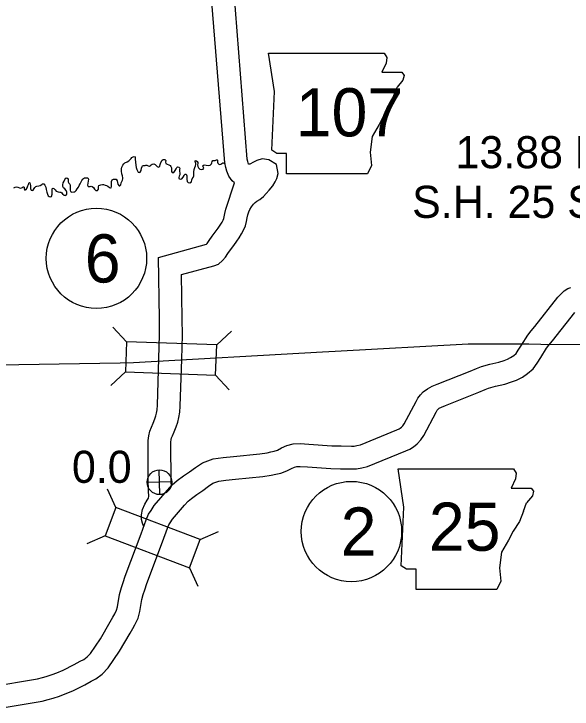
# Model space of a CAD drawing. Extents: x -939622 to -934222, y 1383701 to 1385301.
# Drawn here: x -936505.36 to -936483.32, y 1384638.45 to 1384665.88 of the extents above; entities that cross this region are included whole.
import ezdxf

# ---------------------------------------------------------------- set-up
doc = ezdxf.new("R2010")
doc.units = 0
for name, color, linetype in [('2', 7, 'Continuous'), ('Level 10', 7, 'Continuous'), ('Level 20', 7, 'Continuous'), ('Level 21', 7, 'Continuous'), ('Level 25', 7, 'Continuous'), ('Level 26', 7, 'Continuous'), ('Level 27', 7, 'Continuous'), ('Level 9', 7, 'Continuous')]:
    doc.layers.add(name, color=color, linetype=linetype)

msp = doc.modelspace()

# ---------------------------------------------------------------- linework, layer by layer
at = {"layer": '2'}
for points in [[(-936444.948, 1384653.155), (-936452.528, 1384653.09), (-936452.558, 1384653.089), (-936460.837, 1384653), (-936468.697, 1384652.791), (-936468.954, 1384652.794), (-936476.774, 1384652.811), (-936476.996, 1384652.818), (-936484.56, 1384652.835), (-936485.025, 1384652.843), (-936487.427, 1384652.852)], [(-936487.427, 1384652.852), (-936492.68, 1384652.554), (-936493.18, 1384652.535), (-936500.632, 1384652.117), (-936501.162, 1384652.098), (-936506.779, 1384652.01)]]:
    msp.add_lwpolyline(points, dxfattribs=at)
at = {"layer": 'Level 10'}
for points in [[(-936499.139, 1384647.268), (-936499.139, 1384647.276), (-936499.151, 1384647.378), (-936499.153, 1384647.511), (-936499.159, 1384648.868), (-936499.157, 1384648.986), (-936499.146, 1384649.081), (-936499.131, 1384649.149), (-936499.097, 1384649.235), (-936499.03, 1384649.389), (-936498.953, 1384649.584), (-936498.886, 1384649.766), (-936498.84, 1384649.956), (-936498.809, 1384650.165), (-936498.796, 1384650.404), (-936498.732, 1384652.252), (-936498.705, 1384653.204), (-936498.711, 1384653.866), (-936498.736, 1384655.593), (-936497.47, 1384655.944), (-936497.277, 1384656.006), (-936497.122, 1384656.146), (-936497.009, 1384656.284), (-936496.915, 1384656.425), (-936496.805, 1384656.576), (-936496.68, 1384656.747), (-936496.562, 1384656.913), (-936496.471, 1384657.042), (-936496.367, 1384657.199), (-936496.288, 1384657.347), (-936496.213, 1384657.513), (-936496.171, 1384657.69), (-936496.143, 1384657.837), (-936496.12, 1384657.952), (-936496.08, 1384658.072), (-936496.043, 1384658.169), (-936495.983, 1384658.267), (-936495.894, 1384658.373), (-936495.832, 1384658.435), (-936495.766, 1384658.486), (-936495.652, 1384658.555), (-936495.502, 1384658.677), (-936495.399, 1384658.791), (-936495.279, 1384658.921), (-936495.135, 1384659.093), (-936495.04, 1384659.248), (-936494.983, 1384659.382), (-936494.931, 1384659.582), (-936494.995, 1384659.935), (-936495.289, 1384660.12), (-936495.551, 1384660.158), (-936495.769, 1384660.093), (-936495.926, 1384660.019), (-936496.019, 1384659.959), (-936496.039, 1384659.953), (-936496.091, 1384659.946), (-936496.121, 1384660.054), (-936496.144, 1384660.147), (-936496.678, 1384666.898)], [(-936500.231, 1384645.644), (-936500.283, 1384645.781), (-936500.315, 1384645.925), (-936500.326, 1384646.108), (-936500.28, 1384646.326), (-936500.189, 1384646.531), (-936500.103, 1384646.692), (-936500.04, 1384646.775), (-936500.034, 1384646.847), (-936500.043, 1384647.045), (-936500.04, 1384647.229), (-936500.051, 1384647.319), (-936500.053, 1384647.504), (-936500.059, 1384648.871), (-936500.057, 1384649.047), (-936500.034, 1384649.23), (-936499.996, 1384649.41), (-936499.929, 1384649.579), (-936499.861, 1384649.735), (-936499.793, 1384649.905), (-936499.749, 1384650.027), (-936499.725, 1384650.127), (-936499.706, 1384650.257), (-936499.695, 1384650.445), (-936499.631, 1384652.28), (-936499.605, 1384653.212), (-936499.611, 1384653.855), (-936499.646, 1384656.274), (-936497.749, 1384656.801), (-936497.732, 1384656.822), (-936497.653, 1384656.939), (-936497.532, 1384657.106), (-936497.41, 1384657.274), (-936497.297, 1384657.432), (-936497.215, 1384657.549), (-936497.14, 1384657.662), (-936497.095, 1384657.746), (-936497.068, 1384657.804), (-936497.051, 1384657.876), (-936497.027, 1384658.007), (-936496.992, 1384658.182), (-936496.649, 1384659.215), (-936496.739, 1384659.296), (-936496.879, 1384659.475), (-936496.949, 1384659.671), (-936496.991, 1384659.825), (-936497.036, 1384660.001), (-936497.564, 1384666.682)], [(-936506.321, 1384639.333), (-936504.421, 1384639.648), (-936504.225, 1384639.694), (-936504.081, 1384639.734), (-936503.853, 1384639.814), (-936503.659, 1384639.884), (-936503.411, 1384639.989), (-936502.978, 1384640.206), (-936502.74, 1384640.335), (-936502.602, 1384640.41), (-936502.463, 1384640.51), (-936502.34, 1384640.641), (-936501.945, 1384641.218), (-936501.552, 1384641.888), (-936501.45, 1384642.079), (-936501.373, 1384642.203), (-936501.305, 1384642.348), (-936501.27, 1384642.479), (-936501.193, 1384642.974), (-936501.114, 1384643.243), (-936501.049, 1384643.439), (-936500.967, 1384643.7), (-936500.336, 1384645.362), (-936500.133, 1384645.923), (-936500.04, 1384646.14), (-936499.944, 1384646.289), (-936499.815, 1384646.488), (-936499.29, 1384647.093), (-936499.104, 1384647.294), (-936498.913, 1384647.463), (-936498.656, 1384647.648), (-936498.426, 1384647.807), (-936498.192, 1384647.986), (-936497.907, 1384648.172), (-936497.487, 1384648.321), (-936497.101, 1384648.381), (-936496.69, 1384648.421), (-936495.647, 1384648.519), (-936495.361, 1384648.563), (-936495.209, 1384648.594), (-936495.078, 1384648.624), (-936494.954, 1384648.671), (-936494.793, 1384648.755), (-936494.581, 1384648.849), (-936494.332, 1384648.914), (-936494.05, 1384648.93), (-936493.709, 1384648.907), (-936492.803, 1384648.843), (-936492.443, 1384648.836), (-936492.031, 1384648.824), (-936491.918, 1384648.827), (-936491.813, 1384648.844), (-936491.68, 1384648.879), (-936490.235, 1384649.465), (-936490.151, 1384649.503), (-936490.106, 1384649.532), (-936490.052, 1384649.574), (-936490.001, 1384649.629), (-936489.947, 1384649.709), (-936489.478, 1384650.587), (-936489.405, 1384650.722), (-936489.309, 1384650.852), (-936489.202, 1384650.972), (-936489.035, 1384651.092), (-936488.851, 1384651.187), (-936488.647, 1384651.27), (-936487.347, 1384651.782), (-936487.091, 1384651.893), (-936486.901, 1384651.964), (-936486.574, 1384652.063), (-936486.21, 1384652.145), (-936486.006, 1384652.209), (-936485.874, 1384652.257), (-936485.746, 1384652.324), (-936485.625, 1384652.406), (-936485.533, 1384652.483), (-936485.448, 1384652.606), (-936485.32, 1384652.804), (-936485.071, 1384653.206), (-936484.936, 1384653.378), (-936484.794, 1384653.551), (-936483.882, 1384654.701), (-936483.749, 1384654.832), (-936483.632, 1384654.957), (-936483.487, 1384655.045), (-936483.372, 1384655.091)], [(-936506.154, 1384638.449), (-936504.245, 1384638.765), (-936504.001, 1384638.822), (-936503.811, 1384638.875), (-936503.552, 1384638.965), (-936503.33, 1384639.045), (-936503.033, 1384639.172), (-936502.562, 1384639.408), (-936502.31, 1384639.545), (-936502.123, 1384639.647), (-936501.868, 1384639.829), (-936501.636, 1384640.075), (-936501.185, 1384640.736), (-936500.767, 1384641.448), (-936500.669, 1384641.629), (-936500.58, 1384641.774), (-936500.456, 1384642.038), (-936500.388, 1384642.294), (-936500.313, 1384642.778), (-936500.255, 1384642.975), (-936500.193, 1384643.161), (-936500.116, 1384643.404), (-936499.492, 1384645.049), (-936499.295, 1384645.593), (-936499.242, 1384645.717), (-936499.189, 1384645.8), (-936499.094, 1384645.945), (-936498.62, 1384646.492), (-936498.474, 1384646.649), (-936498.35, 1384646.759), (-936498.137, 1384646.912), (-936497.896, 1384647.079), (-936497.673, 1384647.25), (-936497.504, 1384647.36), (-936497.265, 1384647.445), (-936496.989, 1384647.488), (-936496.604, 1384647.525), (-936495.536, 1384647.625), (-936495.201, 1384647.677), (-936495.018, 1384647.715), (-936494.816, 1384647.76), (-936494.584, 1384647.849), (-936494.402, 1384647.944), (-936494.283, 1384647.997), (-936494.192, 1384648.02), (-936494.055, 1384648.028), (-936493.771, 1384648.009), (-936492.844, 1384647.944), (-936492.465, 1384647.936), (-936492.031, 1384647.923), (-936491.832, 1384647.929), (-936491.627, 1384647.963), (-936491.397, 1384648.023), (-936489.878, 1384648.639), (-936489.725, 1384648.709), (-936489.588, 1384648.794), (-936489.437, 1384648.913), (-936489.295, 1384649.068), (-936489.177, 1384649.24), (-936488.684, 1384650.163), (-936488.642, 1384650.241), (-936488.611, 1384650.283), (-936488.597, 1384650.299), (-936488.564, 1384650.323), (-936488.476, 1384650.368), (-936488.313, 1384650.434), (-936487.003, 1384650.951), (-936486.755, 1384651.058), (-936486.614, 1384651.111), (-936486.345, 1384651.192), (-936485.976, 1384651.275), (-936485.717, 1384651.356), (-936485.51, 1384651.432), (-936485.284, 1384651.549), (-936485.081, 1384651.687), (-936484.863, 1384651.871), (-936484.701, 1384652.104), (-936484.559, 1384652.322), (-936484.332, 1384652.691), (-936484.235, 1384652.814), (-936484.094, 1384652.986), (-936483.211, 1384654.099)]]:
    msp.add_lwpolyline(points, dxfattribs=at)
at = {"layer": 'Level 20'}
for p, q in [((-936500.914, 1384652.942), (-936501.454, 1384653.521)), ((-936497.352, 1384652.818), (-936496.773, 1384653.358)), ((-936500.914, 1384652.942), (-936500.955, 1384651.755)), ((-936497.352, 1384652.818), (-936500.914, 1384652.942)), ((-936497.393, 1384651.631), (-936497.352, 1384652.818)), ((-936500.955, 1384651.755), (-936501.534, 1384651.214)), ((-936500.955, 1384651.755), (-936497.393, 1384651.631)), ((-936497.393, 1384651.631), (-936496.853, 1384651.052)), ((-936501.336, 1384646.403), (-936501.661, 1384647.125)), ((-936501.336, 1384646.403), (-936501.758, 1384645.292)), ((-936498.004, 1384645.138), (-936501.336, 1384646.403)), ((-936498.004, 1384645.138), (-936497.282, 1384645.463)), ((-936501.758, 1384645.292), (-936502.48, 1384644.967)), ((-936501.758, 1384645.292), (-936498.426, 1384644.027)), ((-936498.426, 1384644.027), (-936498.004, 1384645.138)), ((-936498.426, 1384644.027), (-936498.101, 1384643.305))]:
    msp.add_line(p, q, dxfattribs=at)
at = {"layer": 'Level 21'}
for p, q in [((-936495.072, 1384662.815), (-936495.301, 1384664.337)), ((-936495.301, 1384664.337), (-936490.736, 1384664.335)), ((-936490.736, 1384664.335), (-936490.631, 1384664.16)), ((-936490.733, 1384664.337), (-936490.733, 1384664.337)), ((-936490.631, 1384664.16), (-936490.657, 1384663.931)), ((-936490.657, 1384663.931), (-936490.834, 1384663.576)), ((-936490.834, 1384663.576), (-936490.048, 1384663.576)), ((-936490.048, 1384663.576), (-936489.946, 1384663.449)), ((-936489.946, 1384663.449), (-936489.997, 1384663.271)), ((-936489.997, 1384663.271), (-936490.225, 1384662.992)), ((-936495.174, 1384660.505), (-936495.072, 1384662.815)), ((-936490.352, 1384662.662), (-936490.225, 1384662.992)), ((-936490.352, 1384662.662), (-936490.504, 1384662.256)), ((-936490.504, 1384662.256), (-936490.758, 1384661.876)), ((-936490.758, 1384661.876), (-936490.936, 1384661.52)), ((-936490.936, 1384661.52), (-936491.215, 1384661.038)), ((-936491.215, 1384661.038), (-936491.291, 1384660.429)), ((-936494.971, 1384660.379), (-936495.174, 1384660.505)), ((-936494.59, 1384660.379), (-936494.971, 1384660.379)), ((-936494.59, 1384659.566), (-936494.59, 1384660.379)), ((-936491.291, 1384660.429), (-936491.24, 1384659.896)), ((-936491.24, 1384659.896), (-936491.392, 1384659.566)), ((-936491.392, 1384659.566), (-936494.59, 1384659.566)), ((-936489.964, 1384646.412), (-936490.193, 1384647.935)), ((-936490.193, 1384647.935), (-936485.629, 1384647.932)), ((-936485.629, 1384647.932), (-936485.523, 1384647.757)), ((-936485.625, 1384647.935), (-936485.625, 1384647.935)), ((-936485.523, 1384647.757), (-936485.549, 1384647.529)), ((-936485.549, 1384647.529), (-936485.726, 1384647.173)), ((-936485.726, 1384647.173), (-936484.94, 1384647.173)), ((-936484.94, 1384647.173), (-936484.838, 1384647.046)), ((-936484.889, 1384646.869), (-936485.117, 1384646.59)), ((-936484.838, 1384647.046), (-936484.889, 1384646.869)), ((-936485.244, 1384646.26), (-936485.117, 1384646.59)), ((-936490.066, 1384644.103), (-936489.964, 1384646.412)), ((-936485.244, 1384646.26), (-936485.397, 1384645.854)), ((-936485.397, 1384645.854), (-936485.65, 1384645.473)), ((-936485.65, 1384645.473), (-936485.828, 1384645.118)), ((-936485.828, 1384645.118), (-936486.107, 1384644.636)), ((-936486.107, 1384644.636), (-936486.183, 1384644.027)), ((-936489.863, 1384643.976), (-936490.066, 1384644.103)), ((-936489.482, 1384643.976), (-936489.863, 1384643.976)), ((-936489.482, 1384643.164), (-936489.482, 1384643.976)), ((-936486.183, 1384644.027), (-936486.132, 1384643.494)), ((-936486.132, 1384643.494), (-936486.285, 1384643.164)), ((-936486.285, 1384643.164), (-936489.482, 1384643.164))]:
    msp.add_line(p, q, dxfattribs=at)
at = {"layer": 'Level 26'}
for p, q in [((-936499.599, 1384646.911), (-936499.621, 1384647.888)), ((-936499.122, 1384647.411), (-936500.098, 1384647.388))]:
    msp.add_line(p, q, dxfattribs=at)
msp.add_circle((-936499.61, 1384647.4), 0.488, dxfattribs=at)
at = {"layer": 'Level 27'}
for centre in [(-936502.099, 1384656.233), (-936492.031, 1384645.456)]:
    msp.add_circle(centre, 1.98, dxfattribs=at)
at = {"layer": 'Level 9'}
for points in [[(-936501.43, 1384659.354), (-936501.374, 1384659.365), (-936501.32, 1384659.354), (-936501.279, 1384659.293), (-936501.271, 1384659.23), (-936501.251, 1384659.161), (-936501.204, 1384659.102), (-936501.171, 1384659.094), (-936501.139, 1384659.131), (-936501.123, 1384659.21), (-936501.095, 1384659.271), (-936501.07, 1384659.316), (-936501.056, 1384659.368), (-936501.057, 1384659.407), (-936501.077, 1384659.485), (-936501.092, 1384659.574), (-936501.107, 1384659.676), (-936501.112, 1384659.763), (-936501.096, 1384659.827), (-936501.063, 1384659.909), (-936501.022, 1384659.961), (-936500.978, 1384660.001), (-936500.881, 1384660.049), (-936500.819, 1384660.084), (-936500.778, 1384660.118), (-936500.731, 1384660.171), (-936500.696, 1384660.211), (-936500.652, 1384660.242), (-936500.611, 1384660.255), (-936500.577, 1384660.235), (-936500.569, 1384660.145), (-936500.556, 1384660.025), (-936500.538, 1384659.909), (-936500.526, 1384659.822), (-936500.509, 1384659.744), (-936500.48, 1384659.685), (-936500.446, 1384659.638), (-936500.412, 1384659.621), (-936500.371, 1384659.637), (-936500.34, 1384659.707), (-936500.315, 1384659.789), (-936500.299, 1384659.858), (-936500.276, 1384659.892), (-936500.241, 1384659.905), (-936500.19, 1384659.897), (-936500.175, 1384659.901), (-936500.154, 1384659.916), (-936500.115, 1384659.909), (-936500.051, 1384659.889), (-936500.003, 1384659.879), (-936499.965, 1384659.895), (-936499.936, 1384659.929), (-936499.903, 1384659.957), (-936499.837, 1384659.961), (-936499.783, 1384659.942), (-936499.746, 1384659.901), (-936499.708, 1384659.854), (-936499.678, 1384659.84), (-936499.63, 1384659.835), (-936499.598, 1384659.875), (-936499.582, 1384659.936), (-936499.557, 1384660.017), (-936499.509, 1384660.106), (-936499.468, 1384660.14), (-936499.399, 1384660.142), (-936499.359, 1384660.101), (-936499.369, 1384660.029), (-936499.358, 1384659.972), (-936499.306, 1384659.946), (-936499.237, 1384659.927), (-936499.191, 1384659.902), (-936499.16, 1384659.86), (-936499.131, 1384659.81), (-936499.13, 1384659.759), (-936499.14, 1384659.699), (-936499.136, 1384659.666), (-936499.108, 1384659.621), (-936499.045, 1384659.629), (-936498.987, 1384659.697), (-936498.953, 1384659.764), (-936498.931, 1384659.819), (-936498.901, 1384659.844), (-936498.847, 1384659.836), (-936498.81, 1384659.798), (-936498.814, 1384659.738), (-936498.825, 1384659.671), (-936498.813, 1384659.6), (-936498.812, 1384659.537), (-936498.837, 1384659.473), (-936498.85, 1384659.424), (-936498.846, 1384659.385), (-936498.792, 1384659.36), (-936498.729, 1384659.377), (-936498.671, 1384659.438), (-936498.64, 1384659.502), (-936498.608, 1384659.557), (-936498.563, 1384659.559), (-936498.532, 1384659.496), (-936498.533, 1384659.424), (-936498.534, 1384659.355), (-936498.513, 1384659.265)], [(-936498.513, 1384659.265), (-936498.482, 1384659.227), (-936498.413, 1384659.217), (-936498.351, 1384659.252), (-936498.332, 1384659.334), (-936498.321, 1384659.379), (-936498.287, 1384659.422), (-936498.258, 1384659.489), (-936498.258, 1384659.576), (-936498.254, 1384659.651), (-936498.242, 1384659.739), (-936498.217, 1384659.824), (-936498.186, 1384659.891), (-936498.172, 1384659.933), (-936498.17, 1384659.975), (-936498.187, 1384660.011), (-936498.202, 1384660.038), (-936498.206, 1384660.062), (-936498.198, 1384660.089), (-936498.177, 1384660.096), (-936498.128, 1384660.058), (-936498.1, 1384660.02), (-936498.096, 1384659.978), (-936498.106, 1384659.923), (-936498.101, 1384659.866), (-936498.073, 1384659.801), (-936498.017, 1384659.751), (-936497.942, 1384659.747), (-936497.891, 1384659.752), (-936497.865, 1384659.792), (-936497.872, 1384659.819), (-936497.888, 1384659.848), (-936497.898, 1384659.881), (-936497.881, 1384659.905), (-936497.845, 1384659.928), (-936497.761, 1384659.909), (-936497.677, 1384659.902), (-936497.608, 1384659.916), (-936497.561, 1384659.96), (-936497.547, 1384660.002), (-936497.534, 1384660.057), (-936497.499, 1384660.091), (-936497.412, 1384660.102), (-936497.362, 1384660.119), (-936497.335, 1384660.119), (-936497.326, 1384660.108), (-936497.322, 1384660.081), (-936497.321, 1384660.036), (-936497.31, 1384659.985), (-936497.258, 1384659.932), (-936497.186, 1384659.946), (-936497.151, 1384659.983), (-936497.113, 1384660.005), (-936497.101, 1384660.003), (-936497.052, 1384659.989), (-936497.023, 1384659.961)], [(-936505.364, 1384659.015), (-936505.305, 1384659.041), (-936505.257, 1384659.051), (-936505.2, 1384659.041), (-936505.136, 1384659.018), (-936505.088, 1384659.011), (-936505.055, 1384659.018), (-936505.023, 1384659.037), (-936504.999, 1384659.052), (-936504.979, 1384659.059), (-936504.951, 1384659.039), (-936504.95, 1384658.996), (-936504.94, 1384658.949), (-936504.927, 1384658.928), (-936504.874, 1384658.951), (-936504.833, 1384659.015), (-936504.803, 1384659.091), (-936504.786, 1384659.154), (-936504.767, 1384659.203), (-936504.743, 1384659.222), (-936504.731, 1384659.21), (-936504.715, 1384659.156), (-936504.707, 1384659.097), (-936504.702, 1384659.043), (-936504.698, 1384658.992), (-936504.688, 1384658.956), (-936504.672, 1384658.923), (-936504.633, 1384658.918), (-936504.6, 1384658.931)], [(-936504.6, 1384658.931), (-936504.563, 1384658.995), (-936504.537, 1384659.035), (-936504.496, 1384659.069), (-936504.452, 1384659.089), (-936504.38, 1384659.094), (-936504.317, 1384659.114), (-936504.256, 1384659.151), (-936504.223, 1384659.173), (-936504.181, 1384659.175), (-936504.135, 1384659.125), (-936504.103, 1384659.044), (-936504.079, 1384658.946), (-936504.058, 1384658.847), (-936504.035, 1384658.764), (-936504.003, 1384658.696), (-936503.966, 1384658.676), (-936503.909, 1384658.662), (-936503.873, 1384658.681), (-936503.849, 1384658.763), (-936503.842, 1384658.847), (-936503.847, 1384658.919), (-936503.843, 1384658.974), (-936503.819, 1384659.001), (-936503.78, 1384658.996), (-936503.734, 1384658.941), (-936503.684, 1384658.888), (-936503.608, 1384658.854), (-936503.545, 1384658.847), (-936503.5, 1384658.842), (-936503.469, 1384658.822), (-936503.435, 1384658.778), (-936503.38, 1384658.734), (-936503.308, 1384658.721), (-936503.27, 1384658.773), (-936503.272, 1384658.842), (-936503.298, 1384658.911), (-936503.342, 1384658.973), (-936503.403, 1384659.019), (-936503.431, 1384659.066), (-936503.431, 1384659.142), (-936503.412, 1384659.22), (-936503.375, 1384659.287), (-936503.341, 1384659.352), (-936503.312, 1384659.397), (-936503.262, 1384659.417), (-936503.215, 1384659.373), (-936503.211, 1384659.322), (-936503.215, 1384659.253), (-936503.195, 1384659.202), (-936503.149, 1384659.159), (-936503.133, 1384659.105), (-936503.134, 1384659.036), (-936503.141, 1384658.975), (-936503.139, 1384658.921), (-936503.12, 1384658.877), (-936503.071, 1384658.851), (-936502.994, 1384658.859), (-936502.949, 1384658.861), (-936502.905, 1384658.916), (-936502.856, 1384658.983), (-936502.81, 1384659.042), (-936502.776, 1384659.115), (-936502.748, 1384659.182), (-936502.705, 1384659.258), (-936502.671, 1384659.31), (-936502.633, 1384659.359), (-936502.613, 1384659.384), (-936502.566, 1384659.409), (-936502.503, 1384659.417), (-936502.443, 1384659.407), (-936502.417, 1384659.366), (-936502.421, 1384659.278), (-936502.443, 1384659.206), (-936502.453, 1384659.127), (-936502.421, 1384659.074), (-936502.346, 1384659.07), (-936502.307, 1384659.08), (-936502.271, 1384659.069), (-936502.219, 1384659.028), (-936502.175, 1384658.97), (-936502.117, 1384658.914), (-936502.06, 1384658.916), (-936502.022, 1384658.965), (-936502.016, 1384659.052), (-936501.999, 1384659.104), (-936501.925, 1384659.13), (-936501.859, 1384659.144), (-936501.82, 1384659.148), (-936501.754, 1384659.129), (-936501.699, 1384659.106), (-936501.654, 1384659.087), (-936501.589, 1384659.037), (-936501.541, 1384659.018), (-936501.514, 1384659.024), (-936501.5, 1384659.067), (-936501.499, 1384659.142), (-936501.508, 1384659.22), (-936501.509, 1384659.271), (-936501.481, 1384659.329), (-936501.43, 1384659.354)]]:
    msp.add_lwpolyline(points, dxfattribs=at)

# ---------------------------------------------------------------- texts
at = {"layer": 'Level 21'}
for s, p in [('107', (-936494.23, 1384661.048)), ('25', (-936488.973, 1384644.696))]:
    msp.add_text(s, height=1.9008, dxfattribs=at).set_placement(p)
at = {"layer": 'Level 25'}
for s, p in [('13.88 END', (-936487.922, 1384659.791)), ('S.H. 25 S-2', (-936489.635, 1384657.832)), ('0.0', (-936503.066, 1384647.376))]:
    msp.add_text(s, height=1.2672, dxfattribs=at).set_placement(p)
at = {"layer": 'Level 27'}
for s, p in [('6', (-936502.56, 1384655.282)), ('2', (-936492.456, 1384644.506))]:
    msp.add_text(s, height=1.901, dxfattribs=at).set_placement(p)

doc.saveas('drawing.dxf')
